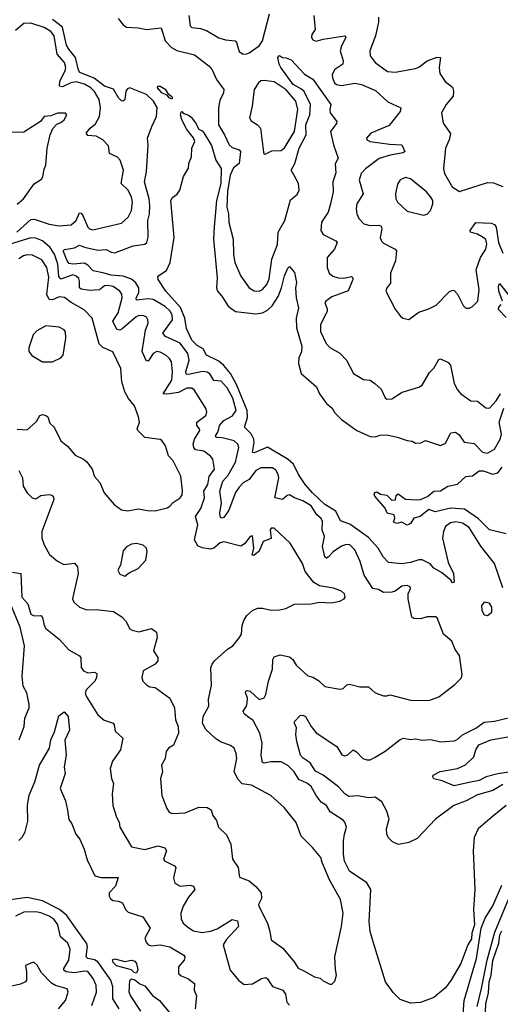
# Model space of a CAD drawing. Extents: x 1603745 to 1745082, y 385868 to 533966.
# Tile 504 of 646: x 1728370 to 1731230, y 464392 to 470250. Entities that reach past the tile are written whole.
import ezdxf

# ---------------------------------------------------------------- set-up
doc = ezdxf.new("R2010")
doc.units = 0

msp = doc.modelspace()

# ---------------------------------------------------------------- linework, layer by layer
at = {"layer": '0CON20XD'}
for points in [[(1729554.8, 467815.2), (1729559.7, 467835), (1729584.7, 467865), (1729637, 467893), (1729658, 467925), (1729638.3, 467998.3), (1729605, 468060), (1729568.9, 468098.9), (1729525, 468103.3), (1729502.1, 468142.1), (1729485, 468153.7), (1729456.8, 468156.8), (1729375, 468139.1), (1729361.3, 468141.3), (1729358.7, 468155), (1729379, 468225), (1729369.4, 468265), (1729325, 468325.8), (1729237.5, 468365), (1729221.8, 468385), (1729280, 468465), (1729277.1, 468495), (1729265.3, 468515), (1729235, 468544.2), (1729165, 468585.2), (1729135, 468589.3), (1729065, 468582.1), (1729063.8, 468595), (1729077.8, 468625), (1729079.2, 468655), (1729061.7, 468685), (1729035, 468707.2), (1728985, 468724.9), (1728915, 468730.6), (1728865, 468743.8), (1728806.6, 468756.6), (1728775, 468790), (1728755, 468802.3), (1728685, 468795.3), (1728665, 468800.4), (1728652.8, 468815), (1728628.9, 468875), (1728636.6, 468883.4), (1728695, 468891.9), (1728725, 468907.7), (1728755, 468895.8), (1728835, 468879.8), (1728885, 468882.1), (1728915, 468866.4), (1728936.8, 468863.2), (1729045, 468904.2), (1729115, 468914.2), (1729125.7, 468924.3), (1729133.4, 468956.6), (1729131.8, 469055), (1729141.6, 469095), (1729143.5, 469145), (1729139.8, 469185), (1729113.1, 469285), (1729125.3, 469345), (1729133.5, 469505), (1729130.5, 469545), (1729155.2, 469614.8), (1729184.7, 469675), (1729187.1, 469727.1), (1729166.1, 469765), (1729125, 469804.7), (1729025, 469845.3), (1729010.8, 469839.2), (1729000.6, 469825), (1728994.6, 469775), (1728985, 469764.5), (1728975, 469766.7), (1728956.7, 469785), (1728927.2, 469837.2), (1728875, 469855.5), (1728812.7, 469902.7), (1728727.3, 469935), (1728719.1, 469949.1), (1728702.7, 470025), (1728661.1, 470075), (1728649.1, 470099.1), (1728623.8, 470205), (1728565, 470252)], [(1728955, 470257.1), (1728985, 470220), (1729005, 470205.6), (1729075, 470201.6), (1729125, 470191.8), (1729211.4, 470201.4), (1729236.2, 470125), (1729273.8, 470083.8), (1729305, 470067.3), (1729410.2, 470040.2), (1729495, 469975.7), (1729515, 469952), (1729541.4, 469895), (1729584.3, 469834.3), (1729582.9, 469815), (1729561.2, 469768.8), (1729552.5, 469727.5), (1729551.9, 469625), (1729589.1, 469565), (1729616.7, 469505), (1729635, 469489.7), (1729675.2, 469475.2), (1729683.2, 469465), (1729678.3, 469411.7), (1729676.3, 469393.7), (1729642, 469368), (1729622.5, 469325), (1729607.1, 469227.1), (1729602, 469135), (1729613.3, 469095), (1729613.9, 469043.9), (1729640, 468945), (1729641.8, 468855), (1729650.7, 468805), (1729685, 468724.5), (1729735, 468655.6), (1729765, 468637.3), (1729795, 468635.5), (1729815.6, 468645), (1729840.8, 468675), (1729855, 468709.2), (1729870.7, 468825), (1729905, 468912), (1729908, 468985), (1729947.3, 469055), (1729981.7, 469178.3), (1730020.8, 469209.2), (1730033.5, 469235), (1730030, 469275), (1730002, 469328), (1729984.5, 469355), (1730008, 469395), (1730032.2, 469485), (1730075.4, 469564.6), (1730073.2, 469625), (1730095.6, 469684.4), (1730099.8, 469745), (1730062.5, 469822.5), (1730047.4, 469837.4), (1729997.9, 469865), (1729923.5, 469965), (1729913.1, 469985), (1729906.7, 470025), (1729915, 470036.7), (1729934.3, 470024.3), (1729955, 470023.8), (1729985, 470011.2), (1730065, 469925.8), (1730115, 469896), (1730220.6, 469745), (1730214.7, 469715), (1730217.5, 469695), (1730256.7, 469645), (1730255, 469632), (1730220, 469585), (1730236.9, 469505), (1730266.1, 469426.1), (1730247.8, 469392.2), (1730251.1, 469338.9), (1730233.5, 469285), (1730235.5, 469225), (1730219.2, 469155), (1730204.7, 469105.2), (1730165.6, 469045), (1730162.2, 468995), (1730175, 468971.4), (1730251.2, 468935), (1730259.2, 468925), (1730244.3, 468885), (1730200, 468835), (1730200.5, 468775), (1730211.5, 468741.5), (1730233.7, 468723.7), (1730266.1, 468713.9), (1730298, 468712), (1730345, 468722.5), (1730352.5, 468715), (1730352.2, 468705), (1730323.9, 468636.1), (1730228.3, 468601.7), (1730191.2, 468575), (1730186.2, 468565), (1730199.7, 468529.7), (1730199.2, 468515), (1730159.1, 468435), (1730160.4, 468395), (1730192.8, 468322.8), (1730215, 468300.5), (1730275, 468266), (1730314.4, 468224.4), (1730356.2, 468145), (1730415, 468108.8), (1730455, 468106.2), (1730483.8, 468085), (1730521.7, 468051.7), (1730545, 468000), (1730555, 467992.9), (1730585, 467994.4), (1730647, 468033), (1730745, 468064), (1730764.3, 468075.7), (1730809.6, 468150.4), (1730835, 468175.8), (1730865, 468228.8), (1730875, 468232.5), (1730920.6, 468210.6), (1730932.9, 468195), (1730956.2, 468085), (1730975, 468047.1), (1730995, 468024.2), (1731055, 467982.5), (1731095, 467980), (1731145, 467940), (1731165, 467939.4), (1731205, 467982.3), (1731230.5, 468025)], [(1729376.5, 470275), (1729385, 470213.8), (1729395, 470204.3), (1729445, 470197.9), (1729482, 470185), (1729555, 470141.5), (1729595, 470130), (1729651.2, 470125), (1729660, 470115), (1729675, 470060.8), (1729695, 470047.5), (1729715, 470045.5), (1729735, 470052.7), (1729795, 470095.5), (1729815, 470124.4), (1729856.7, 470285)], [(1730119.7, 470275), (1730127.3, 470192.7), (1730108.3, 470161.7), (1730106.2, 470145), (1730115, 470131.2), (1730135, 470122.5), (1730175.4, 470134.6), (1730305, 470153.8), (1730310.8, 470145), (1730285.4, 470095), (1730277.3, 470065), (1730294.6, 470005), (1730293.7, 469986.3), (1730245, 469953.3), (1730229.6, 469925), (1730230.8, 469905), (1730244.3, 469874.3), (1730255, 469864.6), (1730285, 469858.5), (1730365, 469872.3), (1730404.7, 469864.7), (1730488, 469828), (1730561.6, 469761.6), (1730637.5, 469725), (1730635, 469704.2), (1730568.8, 469621.2), (1730460, 469575), (1730434.2, 469545), (1730436, 469535), (1730455, 469525.6), (1730570.3, 469510.2), (1730645, 469506), (1730661.2, 469465), (1730652.3, 469457.7), (1730575, 469444.1), (1730510, 469425), (1730427.3, 469362.7), (1730401.4, 469335), (1730389.4, 469295), (1730414.5, 469215), (1730376.4, 469155), (1730371.5, 469125), (1730375.3, 469095.3), (1730387.8, 469067.8), (1730417.5, 469035), (1730455, 469026.1), (1730507.4, 469027.4), (1730520.7, 469020.7), (1730524.5, 469005), (1730514.5, 468955), (1730523, 468933), (1730535, 468920), (1730604, 468885), (1730613.1, 468875), (1730607.3, 468815), (1730577.3, 468742.7), (1730577.2, 468682.8), (1730555.7, 468655), (1730549.4, 468635), (1730605, 468527.5), (1730635, 468487.5), (1730650, 468475), (1730685, 468466.7), (1730745, 468510.8), (1730805, 468530), (1730848.1, 468551.9), (1730925, 468630), (1730945, 468641.2), (1730955, 468638.8), (1730975, 468616.2), (1731009.1, 468549.1), (1731024.5, 468534.5), (1731045, 468534.4), (1731065, 468542.9), (1731097.3, 468575), (1731104.7, 468645), (1731087.5, 468762.5), (1731113.1, 468835), (1731145, 468883.8), (1731150, 468915), (1731145, 468941.9), (1731129.1, 468955), (1731095, 468974.2), (1731053.3, 468985), (1731050, 468995), (1731085, 469042.5), (1731175, 469039.2), (1731195, 469032.1), (1731204.8, 469014.8), (1731219, 468925), (1731245, 468860.8)], [(1730504.4, 470264.4), (1730504.5, 470235), (1730487.7, 470155), (1730454.4, 470065), (1730455.8, 470035.8), (1730485.8, 469995), (1730557.9, 469942.1), (1730605, 469938.8), (1730725, 469960.5), (1730745, 469967.8), (1730795.5, 470004.5), (1730855, 470028.1), (1730874.2, 470024.2), (1730867.2, 469965), (1730869.9, 469929.9), (1730902.9, 469882.9), (1730945, 469849.2), (1730951.5, 469825), (1730950.6, 469795), (1730907.1, 469745), (1730880.6, 469695), (1730890, 469635), (1730933, 469573), (1730925.6, 469535), (1730904.4, 469485), (1730892.2, 469365), (1730898.6, 469335), (1730943.3, 469255), (1730988.3, 469228.3), (1731155, 469281.4), (1731190, 469280), (1731245, 469256.7)], [(1728353.3, 468986.7), (1728435, 469060.4), (1728455, 469062.7), (1728544.5, 469034.5), (1728605, 469023.3), (1728675, 469030.4), (1728705, 469054.4), (1728725, 469100), (1728735, 469098), (1728745, 469086), (1728775, 469015.6), (1728785, 469005.6), (1728805, 469000), (1728975, 469038.6), (1729015.6, 469075), (1729035.3, 469114.7), (1729041.2, 469165), (1729034.7, 469195), (1729015.6, 469235.6), (1728972.7, 469275), (1728987.3, 469355), (1728968.5, 469415), (1728952.4, 469432.4), (1728905, 469453.8), (1728899.1, 469499.1), (1728865, 469536.2), (1728825, 469557.1), (1728775, 469561.9), (1728765.8, 469575), (1728788.2, 469605), (1728820.3, 469629.8), (1728843.9, 469675), (1728850.3, 469725), (1728842.5, 469775), (1728815, 469823.8), (1728792.9, 469845), (1728755, 469867), (1728705, 469879.8), (1728674.5, 469875), (1728625, 469851.6), (1728605.6, 469855), (1728608.3, 469885), (1728640.6, 469945), (1728644.2, 469965), (1728635.4, 469995.4), (1728592.3, 470045), (1728573.8, 470155), (1728555, 470179.7), (1728515, 470203.1), (1728435, 470230.2), (1728395, 470227.1), (1728344.3, 470185.7)], [(1729275, 469776.7), (1729259.2, 469785), (1729249.4, 469799.4), (1729214.7, 469815), (1729190.4, 469845), (1729192.5, 469855), (1729205, 469854.5), (1729235, 469836.4), (1729250.4, 469810.4), (1729275, 469793.3), (1729279.2, 469785), (1729275, 469776.7)], [(1729825, 469450), (1729835, 469452.5), (1729869.6, 469470.4), (1729925, 469471.5), (1729945, 469487.1), (1730005.3, 469585), (1730025.2, 469715), (1730012.8, 469765), (1729955, 469832.7), (1729885, 469880), (1729825, 469889.2), (1729805, 469885.4), (1729791.9, 469875), (1729764.6, 469835), (1729753.5, 469735), (1729736.7, 469666.7), (1729747.9, 469647.9), (1729785, 469623.8), (1729802.3, 469605), (1729821.7, 469461.7), (1729825, 469450)], [(1728355, 469152.3), (1728392.9, 469185), (1728455, 469272.9), (1728498.5, 469301.5), (1728508, 469315), (1728515, 469360), (1728525.7, 469384.3), (1728532.9, 469485), (1728551.4, 469565), (1728567.7, 469602.3), (1728590.7, 469629.3), (1728615, 469638), (1728633.8, 469655), (1728650, 469685), (1728643, 469693), (1728595, 469693.3), (1728555, 469678.8), (1728516.1, 469673.9), (1728492.5, 469645), (1728395, 469580), (1728265, 469578.5)], [(1731245, 466870.6), (1731195.4, 467015), (1731115, 467116.7), (1731045, 467229.4), (1731005, 467255.3), (1730965, 467262.6), (1730933, 467257), (1730905, 467235.5), (1730891.4, 467205), (1730886.8, 467165), (1730920.8, 467020.8), (1730951.8, 466955), (1730955, 466903.8), (1730945, 466898.8), (1730935.6, 466915.6), (1730881.1, 466961.1), (1730835, 466987.1), (1730812.3, 467012.3), (1730765, 467036.7), (1730745, 467037.1), (1730695, 467020), (1730645, 467013), (1730565, 467020.5), (1730533.7, 467053.7), (1730502.7, 467105), (1730445, 467168.7), (1730335, 467248.1), (1730278.8, 467268.8), (1730250.3, 467325), (1730185, 467366.5), (1730113.1, 467435), (1730068.9, 467485), (1730029.1, 467545), (1729998.7, 467605), (1729966.9, 467633.1), (1729845, 467706.6), (1729765, 467673.3), (1729755.6, 467675.6), (1729765.7, 467735), (1729763, 467755), (1729746.9, 467786.9), (1729707.6, 467825), (1729726, 467884), (1729723.4, 467925), (1729660.3, 468080.3), (1729624.5, 468144.5), (1729585, 468193.6), (1729555, 468219.3), (1729482.2, 468255), (1729462.1, 468292.1), (1729425, 468312.5), (1729395, 468343.8), (1729362.4, 468412.4), (1729353.1, 468475), (1729326.9, 468536.9), (1729240, 468635), (1729192.9, 468705), (1729192, 468725), (1729243, 468757), (1729264.7, 468805), (1729289.5, 468955), (1729270, 469175), (1729278.3, 469191.7), (1729307, 469213), (1729322, 469235), (1729345, 469317.5), (1729374.1, 469365.9), (1729376, 469395), (1729391.2, 469435), (1729393.8, 469485), (1729412.5, 469525), (1729405, 469547.5), (1729365, 469596.2), (1729334.5, 469654.5), (1729326, 469685), (1729330, 469700), (1729335, 469703.3), (1729343.1, 469693.1), (1729375, 469682.2), (1729390, 469670), (1729416.7, 469636.7), (1729435, 469598.8), (1729455, 469588.8), (1729465, 469576.2), (1729510.6, 469500.6), (1729538, 469415), (1729569.2, 469365), (1729566.6, 469275), (1729540.3, 469175), (1729527.8, 469017.8), (1729522.2, 468945), (1729544.5, 468715), (1729540, 468655), (1729547.5, 468635), (1729573.3, 468605), (1729610, 468545), (1729654.1, 468514.1), (1729775, 468500.5), (1729815, 468506.9), (1729845, 468521.2), (1729872.9, 468547.1), (1729907.6, 468602.4), (1729928.2, 468655), (1729945, 468726.7), (1729965, 468772.5), (1729975, 468782.5), (1730005.4, 468745.4), (1730017.4, 468687.4), (1730011.8, 468655), (1730014.3, 468594.3), (1730028.1, 468535), (1730015.5, 468475), (1730017.6, 468417.6), (1730048.4, 468308.4), (1730046, 468274), (1730032, 468238), (1730028.5, 468205), (1730045.6, 468145.6), (1730136.6, 468066.6), (1730154.6, 468025), (1730196.5, 467966.5), (1730228.7, 467938.7), (1730245, 467910), (1730285, 467871.1), (1730375.4, 467805.4), (1730455, 467770), (1730485, 467768.8), (1730515, 467777.3), (1730555, 467779.3), (1730617.1, 467767.1), (1730675, 467745.5), (1730705, 467742.2), (1730725, 467730.6), (1730757.9, 467732.1), (1730785, 467745.8), (1730875, 467717.1), (1730905, 467730), (1730935, 467791.2), (1730964.2, 467795.8), (1730985, 467780), (1731015, 467736.9), (1731075, 467728.8), (1731125, 467677.1), (1731155, 467670.7), (1731195, 467695.4), (1731230, 467755), (1731237.2, 467785), (1731223.8, 467855), (1731251.2, 467938.9)], [(1730773.6, 469086.4), (1730795, 469093.8), (1730814.4, 469115.6), (1730828.6, 469155), (1730828.6, 469175), (1730816.7, 469195), (1730790, 469225), (1730695, 469302.9), (1730665, 469311.1), (1730635, 469297.1), (1730618, 469272), (1730605.6, 469215), (1730608.1, 469185), (1730618.6, 469165), (1730675, 469110.5), (1730773.6, 469086.4)], [(1728365, 467568), (1728386, 467525), (1728390.8, 467475), (1728414.4, 467434.4), (1728443.8, 467405), (1728465, 467400), (1728495, 467418.6), (1728545, 467424.2), (1728560.9, 467420.9), (1728569.8, 467409.8), (1728573.3, 467395), (1728500.4, 467205), (1728502.3, 467165), (1728514.6, 467125), (1728547.9, 467067.9), (1728595, 467028.1), (1728632, 467008), (1728695, 467017.5), (1728712.9, 466995), (1728717.8, 466955), (1728684.4, 466805), (1728692.5, 466785), (1728725, 466755.7), (1728769.4, 466739.4), (1728825, 466740.5), (1728928.3, 466728.3), (1728977.2, 466697.2), (1729000.9, 466670.9), (1729025, 466626.7), (1729038.3, 466618.3), (1729078.8, 466608.8), (1729155, 466628), (1729182.9, 466605), (1729188.5, 466575), (1729165.7, 466495), (1729191.4, 466455), (1729191.4, 466435), (1729175.4, 466414.6), (1729103.8, 466375), (1729096.4, 466336.4), (1729103.3, 466315), (1729125, 466293.3), (1729145, 466280), (1729175, 466276), (1729264.2, 466214.2), (1729290.8, 466155), (1729297.5, 466085), (1729311.9, 466045), (1729314.4, 466005), (1729285.4, 465934.6), (1729254.5, 465915.5), (1729241.2, 465895), (1729235.8, 465855), (1729214.2, 465815), (1729220, 465775), (1729208.6, 465735), (1729215.7, 465635), (1729245, 465556.7), (1729260, 465535), (1729275, 465526.2), (1729355, 465531.4), (1729435, 465564.4), (1729485, 465563.3), (1729508.8, 465548.8), (1729519.2, 465515), (1729540.8, 465485), (1729552, 465445), (1729600.3, 465400.3), (1729627.1, 465345), (1729635.6, 465255), (1729670.6, 465205), (1729677.9, 465147.9), (1729735.9, 465125.9), (1729775, 465093.5), (1729806.5, 465055), (1729808.9, 465021.1), (1729791.4, 464985), (1729792.5, 464975), (1729844.5, 464875), (1729859.4, 464825), (1729865.8, 464775), (1729935, 464726.2), (1730002.5, 464645), (1730026.8, 464606.8), (1730061.5, 464591.5), (1730124.6, 464554.6), (1730158.3, 464548.3), (1730175, 464532), (1730215, 464512.5), (1730228.3, 464511.7), (1730245, 464530), (1730256.2, 464565), (1730248.3, 464598.3), (1730246.1, 464673.9), (1730285.6, 464855), (1730294.4, 464935), (1730279.4, 465015), (1730213, 465133), (1730169.4, 465235), (1730162.5, 465265), (1730112.5, 465325), (1730045, 465392), (1730015, 465473.8), (1729942.8, 465562.8), (1729864.5, 465634.5), (1729750, 465695), (1729694.1, 465704.1), (1729669.6, 465729.6), (1729645.4, 465775), (1729661.9, 465855), (1729658.9, 465885), (1729645.4, 465915.4), (1729625, 465930.8), (1729565, 465952.9), (1729535, 465974.2), (1729476.9, 466026.9), (1729458.1, 466065), (1729462, 466105), (1729495.8, 466165), (1729492.7, 466207.3), (1729511.7, 466288.3), (1729507.1, 466395), (1729515.7, 466415), (1729530, 466435), (1729606.2, 466505), (1729638, 466525), (1729678.5, 466575), (1729689.1, 466595), (1729694.5, 466645.5), (1729704.4, 466675.6), (1729722, 466705), (1729755, 466734.2), (1729785, 466748.8), (1729815, 466748.8), (1729867.3, 466737.3), (1729915, 466738.6), (1729953.2, 466746.8), (1730005, 466772.5), (1730104.2, 466774.2), (1730154.6, 466785.4), (1730225, 466780.5), (1730275, 466789.6), (1730300.9, 466805), (1730306, 466815), (1730303.3, 466833.3), (1730285, 466850.9), (1730237.9, 466867.9), (1730155, 466881.5), (1730121.1, 466901.1), (1730067.9, 466967.9), (1730052.5, 467015), (1729979.2, 467135), (1729885, 467225.7), (1729866.7, 467225), (1729860.8, 467215), (1729866.2, 467163.8), (1729818.9, 467145), (1729795, 467087.5), (1729762.7, 467062.7), (1729752.5, 467065), (1729763.8, 467106.2), (1729755, 467180), (1729741.2, 467175), (1729707.9, 467132.1), (1729685, 467117.5), (1729585, 467143.8), (1729562.3, 467137.7), (1729525, 467105.6), (1729505, 467099.1), (1729455, 467108.2), (1729430.3, 467120.2), (1729410, 467155), (1729430, 467245), (1729416, 467295), (1729447.4, 467342.6), (1729469.7, 467405), (1729464.8, 467445.2), (1729489, 467485), (1729498, 467532), (1729528.7, 467575), (1729518.9, 467635), (1729505, 467652.9), (1729465, 467682.5), (1729415, 467691.8), (1729405.3, 467705.3), (1729401.9, 467725), (1729410, 467755), (1729441.2, 467805), (1729440.5, 467815), (1729424.7, 467835), (1729423.2, 467855), (1729477.3, 467895), (1729483.5, 467915), (1729478.9, 467935), (1729407.8, 468047.7), (1729395, 468058.2), (1729365, 468057.7), (1729315, 468032.3), (1729245, 468021.1), (1729223.2, 468023.2), (1729274.9, 468105.1), (1729279.6, 468155), (1729272.7, 468215), (1729261.8, 468235), (1729238.5, 468255), (1729205, 468272.7), (1729185.9, 468275.9), (1729165, 468264.5), (1729135, 468218.2), (1729121.8, 468221.8), (1729098.9, 468275), (1729117.9, 468402.1), (1729133.9, 468445), (1729132.9, 468465), (1729125, 468480.6), (1729105, 468489.6), (1729075, 468488.2), (1729060.3, 468479.7), (1728980, 468410), (1728965, 468403.2), (1728947.3, 468407.3), (1728923.4, 468456.6), (1728955.2, 468505), (1728979.4, 468595), (1728976.9, 468616.9), (1728966.5, 468635), (1728925, 468662), (1728895, 468668.4), (1728875, 468666.4), (1728845, 468643.1), (1728785, 468638.8), (1728735, 468647.6), (1728724.7, 468655), (1728726.2, 468695), (1728720.6, 468710.6), (1728706.5, 468725), (1728685, 468731.9), (1728615, 468705.9), (1728602.4, 468722.4), (1728597.2, 468795), (1728576.9, 468855), (1728551.6, 468895), (1728504.7, 468935), (1728465, 468950.9), (1728435, 468952.8), (1728313.6, 468913.6)], [(1728355, 467813.5), (1728415, 467810.6), (1728470.3, 467859.7), (1728490, 467895), (1728505, 467901.1), (1728526, 467896), (1728536.2, 467886.2), (1728549.6, 467849.6), (1728574.3, 467825), (1728614, 467745), (1728655, 467712), (1728699.7, 467659.7), (1728750, 467635), (1728768.8, 467618.8), (1728801.4, 467575), (1728815, 467532.5), (1728847, 467497), (1728873.3, 467435), (1728932.5, 467365), (1728975, 467333.3), (1729013, 467327), (1729075, 467340), (1729129.3, 467329.3), (1729175, 467328.8), (1729246.4, 467346.4), (1729263.8, 467355), (1729282.1, 467377.9), (1729325.5, 467404.5), (1729336.8, 467423.2), (1729338.5, 467448.5), (1729329.4, 467535), (1729282.5, 467625), (1729254.3, 467654.3), (1729237.1, 467715), (1729215.8, 467745.8), (1729205, 467753.3), (1729113.8, 467763.8), (1729072, 467805), (1729069.2, 467815), (1729082, 467855), (1729077.4, 467887.4), (1729052.4, 467952.4), (1729017, 467997), (1728996, 468035), (1728977.1, 468095), (1728971.8, 468175), (1728924.4, 468274.4), (1728865, 468299.6), (1728842, 468322), (1728801.4, 468475), (1728752.9, 468522.9), (1728675, 468566.6), (1728637.1, 468597.1), (1728605, 468600.5), (1728565, 468583.8), (1728545, 468585.3), (1728530.7, 468615), (1728542.1, 468717.9), (1728530.3, 468775), (1728501.7, 468821.7), (1728445, 468850), (1728415, 468852), (1728391.4, 468845), (1728365, 468828.2)], [(1731243, 468575), (1731222, 468635), (1731219.7, 468665), (1731225, 468680), (1731311.4, 468571.4)], [(1731265, 468477.8), (1731219.7, 468525), (1731220.6, 468539.4), (1731234.4, 468555.6)], [(1728565, 468213.8), (1728615, 468238.8), (1728628.8, 468255), (1728644.4, 468355), (1728642.9, 468392.9), (1728633.8, 468405), (1728605, 468420.6), (1728525, 468429.2), (1728470.9, 468399.1), (1728449.4, 468375), (1728423, 468297), (1728424.2, 468275), (1728441.2, 468251.2), (1728505, 468213.8), (1728565, 468213.8)], [(1731265, 465574.4), (1731182.2, 465507.8), (1731098, 465435), (1731073.8, 465385), (1731068, 465305), (1731079.4, 465075), (1731070, 464955), (1731076.9, 464865), (1731061.5, 464815), (1731059.4, 464780.6), (1731037.8, 464745), (1730994.5, 464635), (1730936.6, 464533.4), (1730905, 464490.6), (1730835, 464432.5), (1730755, 464401.9), (1730695, 464399.4), (1730635, 464420), (1730592.1, 464462.1), (1730546.1, 464526.1), (1730472.7, 464762.7), (1730455.3, 464825), (1730449.5, 464885), (1730459.1, 465075), (1730435.2, 465115.2), (1730333.5, 465183.5), (1730303.7, 465243.7), (1730297.3, 465285), (1730297.5, 465365), (1730302, 465405), (1730315.6, 465445), (1730304.3, 465475), (1730295, 465486.9), (1730217, 465537), (1730195, 465574.2), (1730164.4, 465595), (1730134.3, 465634.3), (1730105, 465687.1), (1730081.9, 465705), (1730030.1, 465730.1), (1730003.6, 465775), (1729965, 465813.4), (1729925, 465833.8), (1729865, 465833.8), (1729825, 465826.4), (1729815, 465831.4), (1729806.4, 465875), (1729813.5, 465945), (1729798.4, 466005), (1729759.6, 466079.6), (1729725.9, 466104.1), (1729705, 466120.6), (1729700.4, 466135), (1729719.6, 466165), (1729723.8, 466185), (1729725.4, 466215.4), (1729714.1, 466244.1), (1729715.7, 466255), (1729725, 466259.6), (1729741.1, 466255), (1729795, 466204.5), (1729823.8, 466216.2), (1729834.6, 466235.4), (1729850, 466315), (1729874.4, 466385), (1729875.7, 466444.3), (1729885, 466460), (1729919.7, 466470.3), (1729975, 466460), (1729995, 466442.5), (1730015, 466410), (1730085, 466346.2), (1730115, 466338), (1730148.3, 466318.3), (1730185, 466282.5), (1730275, 466266.2), (1730295, 466271.2), (1730317.7, 466292.3), (1730332.7, 466297.3), (1730395, 466280), (1730445, 466281.2), (1730485, 466246), (1730535, 466228), (1730555, 466226.2), (1730575, 466233.8), (1730695, 466200.8), (1730805, 466199.2), (1730865, 466220.6), (1730960, 466295), (1731000, 466335), (1731003.8, 466355), (1730987.3, 466467.3), (1730962.3, 466502.3), (1730941.7, 466551.7), (1730892.5, 466595), (1730855, 466691.2), (1730845, 466697.1), (1730795, 466697.5), (1730755, 466684.4), (1730715, 466688.1), (1730704.4, 466695), (1730682.2, 466805), (1730681.9, 466835), (1730695.6, 466865), (1730693.8, 466875), (1730675, 466884.2), (1730645, 466880), (1730605, 466850.8), (1730585, 466844.3), (1730535, 466842.2), (1730505, 466859.5), (1730471.4, 466865), (1730419.2, 466945), (1730396.9, 467026.9), (1730364.4, 467095), (1730335, 467125.5), (1730315, 467126.7), (1730285, 467116.7), (1730235, 467083.2), (1730205, 467052.1), (1730195, 467046.5), (1730185.6, 467055), (1730172.2, 467115), (1730184.7, 467175), (1730170.9, 467215), (1730172.3, 467265), (1730163.1, 467283.1), (1730138.8, 467305), (1730105, 467356.7), (1730055, 467388.2), (1730005, 467404.6), (1729975, 467422.2), (1729961.1, 467418.9), (1729934.7, 467395.3), (1729888, 467405), (1729911.8, 467525), (1729908.4, 467545), (1729895, 467569.1), (1729875, 467583.9), (1729805, 467583.8), (1729775, 467568.2), (1729735.2, 467514.8), (1729700.4, 467495), (1729675, 467468), (1729655, 467437.3), (1729615, 467331.1), (1729585, 467288.1), (1729575, 467284.4), (1729565, 467289.2), (1729560, 467315), (1729570.8, 467375), (1729560.7, 467445), (1729578.3, 467505), (1729610.8, 467539.3), (1729655, 467617.7), (1729673.5, 467705), (1729667.7, 467725), (1729646.9, 467745), (1729575, 467763.2), (1729538.6, 467765), (1729534.7, 467775), (1729549.7, 467795), (1729554.8, 467815.2)], [(1731265, 467190.8), (1731165, 467214.6), (1731099.7, 467279.7), (1731016.9, 467336.9), (1730935, 467343.9), (1730842.5, 467322.5), (1730805, 467336), (1730752.5, 467295), (1730716.4, 467283.6), (1730697.5, 467255), (1730685, 467246.7), (1730675, 467243.3), (1730645, 467260), (1730615, 467253.3), (1730595, 467260), (1730602.5, 467285), (1730597.5, 467305), (1730557.5, 467315), (1730545, 467343.3), (1730484.2, 467415), (1730479.2, 467425), (1730483.1, 467436.9), (1730495, 467440.8), (1730517.9, 467427.9), (1730555, 467420.8), (1730585, 467391.2), (1730606.1, 467393.9), (1730610, 467420), (1730621.7, 467428.3), (1730665, 467397.5), (1730733.6, 467393.6), (1730755, 467395.6), (1730796.5, 467413.5), (1730835, 467444), (1730875, 467446.2), (1730918.8, 467475), (1730975, 467486.9), (1731025, 467533.1), (1731064.3, 467535.7), (1731104.5, 467565.5), (1731127.5, 467565), (1731185, 467546.8), (1731215, 467554.6), (1731242.2, 467587.8)], [(1728995, 466940), (1729020.5, 466959.5), (1729075, 466984.5), (1729119.4, 467035), (1729129.2, 467085), (1729124, 467105), (1729105, 467123.8), (1729065, 467133.8), (1729035, 467128.8), (1729005, 467113.8), (1728985, 467090), (1728970, 467005), (1728954, 466975), (1728965, 466952), (1728995, 466940)], [(1728327, 466963), (1728376.2, 466955), (1728382.5, 466815), (1728417.8, 466775), (1728435, 466714), (1728455, 466702.2), (1728496.2, 466705), (1728505, 466693.3), (1728514.6, 466645), (1728525, 466627.1), (1728603.6, 466565), (1728661.4, 466501.4), (1728725.6, 466465.6), (1728733.3, 466453.3), (1728735.6, 466395.6), (1728749.2, 466375), (1728775, 466363.1), (1728815, 466367.5), (1728829.7, 466359.7), (1728827.3, 466335), (1728815, 466311.5), (1728767.1, 466265), (1728760, 466245), (1728764.4, 466225), (1728834.3, 466115), (1728873.2, 466083.2), (1728925, 466063.8), (1728932, 466055), (1728937.7, 466017.7), (1728983.1, 465975), (1728970, 465905), (1728922.4, 465837.6), (1728908.5, 465795), (1728916, 465735), (1728927.5, 465705), (1728919.2, 465645), (1728924, 465575), (1728945.8, 465505), (1728962, 465475), (1728965.8, 465445), (1729035, 465328), (1729115, 465312.2), (1729194.6, 465334.6), (1729233.6, 465323.6), (1729242.9, 465305), (1729226.2, 465255), (1729231.2, 465245), (1729291.2, 465215), (1729298, 465205), (1729285.7, 465145), (1729293.2, 465113.2), (1729325, 465095.6), (1729385, 465100), (1729403.8, 465095), (1729411.4, 465075), (1729375, 465030), (1729342.5, 464975), (1729327.9, 464935), (1729330.9, 464900.9), (1729343.3, 464875), (1729369.9, 464849.9), (1729405, 464828.7), (1729455, 464818.2), (1729505, 464826.4), (1729545, 464840.5), (1729635, 464896.9), (1729665, 464888), (1729672.9, 464855), (1729598.2, 464775), (1729580, 464745), (1729621.4, 464595), (1729673.4, 464533.4), (1729705, 464510.5), (1729755, 464514.4), (1729809.2, 464545), (1729835, 464550.5), (1729845, 464544.3), (1729875, 464497.3), (1729935, 464475.4), (1729951.2, 464451.2), (1729960, 464405), (1729975, 464385.8)], [(1728366.5, 465965), (1728395.5, 466044.5), (1728400, 466095), (1728425.8, 466155.8), (1728426.9, 466175), (1728411.1, 466245), (1728390, 466285), (1728384.1, 466344.1), (1728397.4, 466525), (1728371.9, 466635), (1728315, 466774.4)], [(1731155, 466704.3), (1731179.5, 466725), (1731180.4, 466755), (1731165, 466779.4), (1731135, 466784.3), (1731117.8, 466765), (1731119.5, 466735), (1731135, 466709.2), (1731155, 466704.3)], [(1728364.1, 465365.9), (1728385, 465385.6), (1728402.2, 465417.8), (1728418.5, 465481.5), (1728415.6, 465575), (1728425, 465636.7), (1728460.5, 465715), (1728488.4, 465815), (1728546.4, 465915), (1728554.1, 465965), (1728577.3, 466012.7), (1728602.7, 466107.3), (1728635, 466132.5), (1728658.2, 466105), (1728666.4, 466023.6), (1728637.4, 465962.6), (1728646.9, 465875), (1728634.3, 465805), (1728640, 465765), (1728610, 465675), (1728641.8, 465601.8), (1728653.2, 465546.8)], [(1731245, 465698.9), (1731185.5, 465664.5), (1731095, 465638.9), (1731027.4, 465602.6), (1730954.4, 465575), (1730845, 465494), (1730735, 465379.2), (1730685, 465354.2), (1730625, 465342), (1730588.3, 465358.3), (1730565, 465382.5), (1730554.2, 465404.2), (1730552, 465435), (1730568.8, 465495), (1730551.9, 465545), (1730525, 465597.1), (1730485, 465623.3), (1730445, 465621.2), (1730385, 465632.1), (1730328, 465628), (1730304.6, 465645), (1730266.3, 465686.3), (1730175.5, 465755.5), (1730129.7, 465779.7), (1730099.1, 465829.1), (1730055.9, 465855.9), (1730041.2, 465875), (1730020, 465955), (1730013, 465997), (1730017.7, 466037.7), (1730006.2, 466065), (1730006.2, 466075), (1730039.7, 466110.3), (1730055, 466112.9), (1730070, 466105), (1730103.5, 466045), (1730135, 466006.9), (1730256.9, 465925), (1730286.1, 465876.1), (1730305, 465870), (1730323.5, 465876.5), (1730355, 465906), (1730375, 465894.2), (1730412, 465855), (1730435, 465845.7), (1730455, 465845.8), (1730485, 465861.4), (1730545, 465898.6), (1730635, 465966.5), (1730655, 465974.5), (1730695, 465966.4), (1730725, 465971.3), (1730767.3, 465962.7), (1730816.4, 465966.4), (1730875, 465954.4), (1730955, 465958.5), (1730970.8, 465965), (1731005, 465995.7), (1731085, 466034.7), (1731135, 466070.5), (1731195, 466076.1), (1731295, 466100.5)], [(1731335, 465780.8), (1731216.1, 465763.9), (1731145.7, 465744.3), (1731105, 465723.9), (1731053.3, 465713.3), (1730955, 465691.9), (1730885, 465721.1), (1730835, 465734), (1730828.8, 465745), (1730831.2, 465755), (1730872.8, 465777.2), (1730975, 465794.6), (1731022.9, 465817.1), (1731073.3, 465865), (1731085, 465906.2), (1731102.9, 465935), (1731174, 465965), (1731365, 466000)], [(1728653.2, 465546.8), (1728662.2, 465492.2), (1728680, 465465), (1728702.9, 465405), (1728726.9, 465375), (1728752.9, 465315), (1728770.6, 465250.6), (1728816.6, 465156.6), (1728855.3, 465145.3), (1728955.5, 465145.5), (1728940, 465095), (1728901.9, 465055), (1728901.9, 465035), (1728910.2, 465020.2), (1728925, 465008.6), (1728955, 465005.8), (1728981.2, 464995), (1728999.4, 464955), (1729015, 464940), (1729102.6, 464912.6), (1729147.1, 464845), (1729114.4, 464785), (1729121.7, 464761.7), (1729135, 464746), (1729155, 464740), (1729205, 464746.2), (1729263.3, 464733.3), (1729346.9, 464685), (1729351.9, 464675), (1729348.1, 464655), (1729315.7, 464615), (1729315.6, 464575.6), (1729330.6, 464560.6), (1729371.2, 464545), (1729410.8, 464515), (1729408.5, 464475), (1729422, 464442), (1729414, 464365)], [(1731006.4, 464305), (1731016, 464414), (1731087.9, 464665), (1731115.6, 464845), (1731139.2, 464905), (1731185, 464976.9), (1731239.3, 465100.7)], [(1731092.2, 464377.8), (1731119.1, 464485), (1731151.1, 464655), (1731198.3, 464821.7), (1731300.1, 465069.9)], [(1728961.2, 464365), (1728923.5, 464425), (1728923, 464495), (1728912.4, 464535), (1728834.2, 464644.2), (1728815, 464655.8), (1728774.5, 464664.5), (1728765, 464674.4), (1728772.3, 464735), (1728767.1, 464755), (1728691.3, 464861.3), (1728650.8, 464920.8), (1728605.7, 464955.7), (1728505, 465006.5), (1728415, 465026.3), (1728255, 465004.6)], [(1728670.2, 464720.2), (1728655.3, 464755.3), (1728612.6, 464792.6), (1728597.2, 464865), (1728575, 464896.3), (1728545, 464916.5), (1728495, 464936.2), (1728465, 464941.7), (1728395, 464940.3), (1728343.8, 464916.2)], [(1731134.4, 464175), (1731143.5, 464395), (1731159.2, 464460.8), (1731163.2, 464525), (1731174.9, 464565), (1731185, 464653.2), (1731221.1, 464755), (1731226.6, 464805), (1731240.2, 464829.8)], [(1728798.9, 464385), (1728825.8, 464465), (1728824.7, 464505), (1728806.5, 464545), (1728775, 464586.6), (1728755, 464589), (1728695, 464578.7), (1728646.2, 464585), (1728631.9, 464595), (1728631.5, 464605), (1728662.7, 464655), (1728670.2, 464720.2)], [(1728600.8, 464365), (1728642.1, 464415), (1728658.6, 464465), (1728652.9, 464482.9), (1728583.1, 464503.1), (1728558.5, 464518.5), (1728498.7, 464578.7), (1728473.3, 464625), (1728455, 464640), (1728445, 464640), (1728405, 464622.5), (1728410, 464585), (1728409.2, 464535), (1728403.8, 464525), (1728375, 464511.1), (1728295, 464493.6), (1728275, 464477.8), (1728235.3, 464405), (1728225.4, 464354.6)], [(1729065, 464578), (1729050.8, 464580.8), (1729035, 464597.5), (1728945, 464621.4), (1728925, 464641.2), (1728922.9, 464657.1), (1728935, 464662), (1728995, 464646.2), (1729035.9, 464654.1), (1729055, 464648.9), (1729065.3, 464635), (1729072.9, 464597.1), (1729065, 464578)], [(1729090.8, 464350.8), (1729028.9, 464445), (1729021.5, 464465), (1729026, 464534), (1729035, 464543.3), (1729055, 464538), (1729085, 464513.3), (1729115, 464502), (1729160, 464445), (1729201.9, 464415), (1729265, 464337.1)]]:
    msp.add_lwpolyline(points, dxfattribs=at)

doc.saveas('drawing.dxf')
